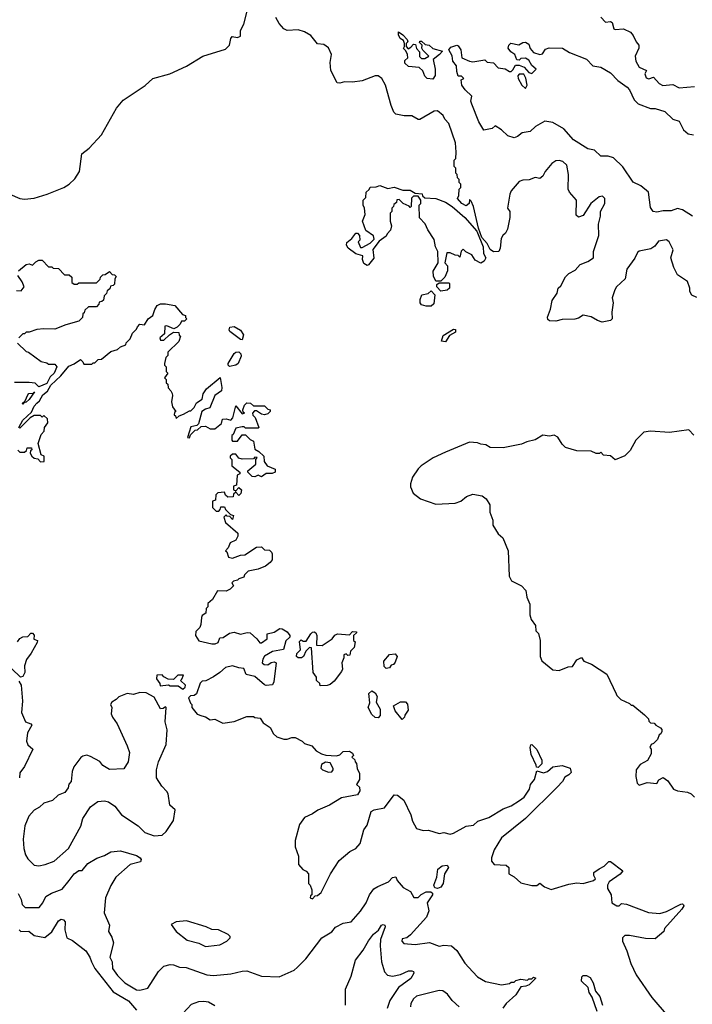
# Model space of a CAD drawing. Extents: x 2210602 to 2357277, y 510288 to 673808.
# Tile 350 of 464: x 2278515 to 2282717, y 623421 to 629573. Entities that reach past the tile are written whole.
import ezdxf

# ---------------------------------------------------------------- set-up
doc = ezdxf.new("R2010")
doc.units = 0

msp = doc.modelspace()

# ---------------------------------------------------------------- linework, layer by layer
at = {"layer": '0CON05XD'}
for points in [[(2278453.6, 628483.6), (2278515, 628456.2), (2278545, 628452), (2278605, 628458.8), (2278687.1, 628482.9), (2278790, 628525), (2278825, 628546), (2278860.3, 628579.7), (2278888, 628625), (2278903.3, 628735), (2278949.5, 628770.5), (2279025.8, 628854.2), (2279119.5, 629020.5), (2279160.5, 629069.5), (2279298.8, 629161.2), (2279347.5, 629205), (2279452.5, 629235), (2279556.1, 629283.9), (2279660, 629345), (2279800.7, 629389.3), (2279826.7, 629415), (2279833.6, 629456.4), (2279842.5, 629467.5), (2279875, 629461.2), (2279895, 629470), (2279894, 629505), (2279916.2, 629545), (2279938, 629635)], [(2282745, 627837.5), (2282715, 627852.5), (2282702.5, 627875), (2282702.5, 627895), (2282687, 627937), (2282625, 627980), (2282602.5, 628025), (2282583.3, 628085), (2282596.7, 628135), (2282572.5, 628185), (2282555, 628196.7), (2282505, 628190), (2282482, 628158), (2282458.3, 628141.7), (2282385, 628126), (2282375, 628118.8), (2282357.3, 628082.7), (2282308.8, 628015), (2282296.7, 627955), (2282243.8, 627905), (2282232, 627885), (2282216.7, 627835), (2282222.5, 627805), (2282214, 627745), (2282216.2, 627705), (2282205.9, 627694.1), (2282153.9, 627683.9), (2282125, 627693.3), (2282085, 627717.5), (2282035, 627726.7), (2282005, 627707.5), (2281983, 627703), (2281905, 627700), (2281865, 627690), (2281825, 627692.5), (2281815, 627700), (2281813.3, 627715), (2281831.2, 627765), (2281840.5, 627819.5), (2281872.5, 627865), (2281880, 627895), (2281895, 627910), (2281923.9, 627966.1), (2281945, 627987.5), (2281985, 628007.5), (2282017, 628043), (2282065, 628062.5), (2282100, 628085), (2282098.8, 628125), (2282133.8, 628225), (2282130, 628295), (2282142.5, 628345), (2282142.5, 628375), (2282170, 628425), (2282170, 628455), (2282155, 628470), (2282135, 628466.7), (2282083.8, 628425), (2282035, 628350), (2282005, 628340), (2281991.7, 628351.7), (2281992.5, 628445), (2281950, 628495), (2281941.2, 628515), (2281943.3, 628605), (2281933.8, 628663.8), (2281907.7, 628687.7), (2281885, 628694), (2281865, 628690.8), (2281840, 628675), (2281797.5, 628625), (2281783.3, 628595), (2281765, 628580), (2281735, 628587.5), (2281698.3, 628571.7), (2281659.3, 628570.7), (2281635, 628562.5), (2281586.4, 628503.6), (2281577, 628483), (2281562.5, 628395), (2281577.5, 628375), (2281577, 628337), (2281562.5, 628265), (2281550.7, 628239.3), (2281532.5, 628225), (2281523, 628207), (2281517.5, 628145), (2281507.5, 628125), (2281475, 628122.5), (2281455, 628137.5), (2281435.8, 628175.8), (2281403, 628213), (2281380.5, 628270.5), (2281350, 628405), (2281335, 628440), (2281325, 628450), (2281322.5, 628425), (2281305, 628411.2), (2281277.5, 628425), (2281250, 628455), (2281257.5, 628475), (2281260, 628515), (2281270, 628525), (2281270, 628545), (2281260, 628555), (2281260, 628575), (2281250, 628585), (2281247, 628607), (2281240, 628615), (2281240, 628645), (2281230, 628655), (2281230, 628695), (2281240, 628705), (2281242.5, 628745), (2281237, 628803), (2281196.2, 628925), (2281171.7, 628951.7), (2281161.2, 628975), (2281125, 629003.3), (2281105, 629002.5), (2281015, 628950), (2281005, 628950), (2280965, 628972.5), (2280917, 628973), (2280865, 628982.5), (2280852.5, 628995), (2280836.2, 629036.2), (2280800, 629165), (2280777.5, 629205), (2280755, 629222.5), (2280735, 629222.5), (2280655, 629191.2), (2280595, 629183.8), (2280545, 629185.8), (2280515, 629175.7), (2280498.8, 629178.8), (2280458.8, 629255), (2280454, 629305), (2280462.2, 629355), (2280445, 629397.5), (2280415, 629418.6), (2280375, 629422), (2280334.3, 629475), (2280295, 629498.1), (2280255, 629510.8), (2280186.4, 629506.4), (2280165, 629516.7), (2280135, 629550), (2280115, 629587.5)], [(2282145, 629590), (2282175, 629557.5), (2282205, 629562.5), (2282216.2, 629556.2), (2282227, 629517), (2282235, 629512.5), (2282287, 629517), (2282330, 629495), (2282347.5, 629475), (2282366.2, 629435), (2282383.6, 629413.6), (2282383.3, 629395), (2282360, 629345), (2282364.3, 629315), (2282385, 629277.5), (2282430, 629255), (2282420, 629235), (2282429.3, 629209.3), (2282445, 629203.3), (2282475, 629213.3), (2282510, 629175), (2282532.7, 629162.7), (2282595, 629168.8), (2282635, 629146.7), (2282730, 629155)], [(2281095, 629202.5), (2281060, 629205), (2281045, 629220), (2281033, 629253), (2281010, 629275), (2280945, 629280), (2280921.7, 629301.7), (2280921.7, 629318.3), (2280940, 629335), (2280937.5, 629355), (2280928.3, 629378.3), (2280913, 629393), (2280920, 629405), (2280920, 629425), (2280912.5, 629442.5), (2280892.5, 629455), (2280881.7, 629478.3), (2280881.7, 629498.3), (2280909.3, 629479.3), (2280935, 629450), (2280940, 629435), (2280930, 629425), (2280930, 629405), (2280941.7, 629391.7), (2280959.3, 629400.7), (2280975, 629420), (2280988.3, 629418.3), (2280993, 629393), (2281011.7, 629371.7), (2281013, 629343), (2281025, 629330), (2281045, 629330), (2281070, 629345), (2281033.3, 629383.3), (2281027.5, 629395), (2281030, 629415), (2281011.7, 629431.7), (2281015, 629440), (2281025, 629440), (2281048.3, 629418.3), (2281073.6, 629413.6), (2281095, 629393.8), (2281156.1, 629376.1), (2281138, 629355), (2281097.5, 629325), (2281111.2, 629265), (2281110, 629225), (2281095, 629202.5)], [(2282718.8, 628345), (2282655, 628385.7), (2282625, 628394.2), (2282585, 628379.2), (2282535, 628378.8), (2282495, 628370), (2282472.5, 628375), (2282455, 628400), (2282444, 628495), (2282395.5, 628535.5), (2282347.9, 628557.9), (2282283.1, 628653.1), (2282225, 628709.2), (2282190.7, 628720.7), (2282145, 628721.1), (2282105, 628758), (2282065, 628766), (2281975, 628822.5), (2281915, 628891.2), (2281845, 628930.6), (2281795, 628938.8), (2281736.7, 628905), (2281705, 628874), (2281655, 628866.7), (2281625, 628842.5), (2281605, 628836), (2281565, 628847.5), (2281525.7, 628885.7), (2281485, 628910), (2281467, 628893), (2281413.6, 628883.6), (2281383.8, 628935), (2281340, 629045), (2281334, 629065), (2281340, 629095), (2281297.5, 629135), (2281277.5, 629165), (2281272.5, 629197.5), (2281290, 629205), (2281275, 629220), (2281255, 629220), (2281245, 629250), (2281243.1, 629285), (2281220, 629315), (2281216.9, 629346.9), (2281196.7, 629385), (2281207.7, 629402.3), (2281245, 629413.8), (2281255, 629410), (2281270, 629385), (2281277.5, 629335), (2281325, 629313.3), (2281345, 629310), (2281421.7, 629321.7), (2281435, 629307.5), (2281475, 629303.8), (2281505, 629273.3), (2281547, 629267), (2281575, 629250), (2281585, 629250), (2281595, 629260), (2281611.7, 629288.3), (2281635, 629290), (2281666.4, 629276.4), (2281695, 629242.5), (2281715, 629237.5), (2281742.5, 629265), (2281715, 629287.5), (2281695, 629320), (2281675, 629332.5), (2281645, 629330), (2281635, 629320), (2281621.7, 629321.7), (2281607.5, 629355), (2281583, 629373), (2281566.2, 629395), (2281570, 629415), (2281583.8, 629426.2), (2281633, 629417), (2281658.3, 629431.7), (2281675, 629432.5), (2281695, 629420), (2281703.6, 629393.6), (2281725, 629367.5), (2281765, 629356.2), (2281780.7, 629359.3), (2281800.8, 629389.2), (2281822.1, 629397.9), (2281906.4, 629396.4), (2281949.3, 629369.3), (2282055, 629327.1), (2282095.6, 629285.6), (2282145, 629277.5), (2282205, 629240.8), (2282252.6, 629192.6), (2282311.1, 629151.1), (2282325.4, 629135.4), (2282353.4, 629073.4), (2282377.8, 629047.8), (2282455, 629018.6), (2282485, 629017.8), (2282545, 629000.6), (2282595, 628951.4), (2282635, 628940), (2282661.2, 628885), (2282690.3, 628860.3), (2282725, 628854)], [(2281675, 629143.8), (2281686.2, 629165), (2281678, 629208), (2281665, 629232.5), (2281635, 629232.5), (2281627, 629223), (2281628.8, 629205), (2281652.5, 629165), (2281675, 629143.8)], [(2281145, 627940), (2281115, 627940), (2281100.7, 627970.7), (2281098.3, 628001.7), (2281130, 628055), (2281127.5, 628125), (2281113, 628153), (2281105, 628200), (2281065, 628260), (2281048.3, 628298.3), (2281012.5, 628335), (2281010, 628415), (2281020, 628425), (2281020, 628445), (2281005, 628470), (2280975, 628470), (2280961.7, 628458.3), (2280960, 628405), (2280955, 628400), (2280948.3, 628408.3), (2280910, 628425), (2280885, 628450), (2280871.7, 628448.3), (2280868.3, 628431.7), (2280851.7, 628418.3), (2280850, 628405), (2280840, 628395), (2280840, 628375), (2280830, 628365), (2280830, 628315), (2280837.5, 628285), (2280831.7, 628258.3), (2280810, 628235), (2280805, 628220), (2280760.7, 628189.3), (2280721.7, 628138.3), (2280727, 628083), (2280695, 628042.5), (2280685, 628037.5), (2280665, 628050), (2280657.5, 628075), (2280658.3, 628098.3), (2280615, 628110), (2280567.5, 628145), (2280557.5, 628165), (2280558.3, 628181.7), (2280590, 628205), (2280615, 628240), (2280625, 628240), (2280637.5, 628225), (2280640, 628195), (2280630, 628185), (2280645, 628150), (2280655, 628150), (2280705, 628177.5), (2280728.8, 628201.2), (2280725, 628222.5), (2280676.4, 628256.4), (2280657.5, 628315), (2280672.5, 628355), (2280670, 628395), (2280660, 628415), (2280660, 628445), (2280678.3, 628461.7), (2280680, 628495), (2280698.3, 628511.7), (2280705, 628527.5), (2280741.7, 628528.3), (2280765, 628536.7), (2280815, 628517.5), (2280855, 628527.5), (2280908.3, 628508.3), (2280955, 628507.5), (2280985, 628490), (2281030, 628485), (2281031.7, 628471.7), (2281045, 628460), (2281115, 628456.7), (2281175, 628433.3), (2281215.8, 628405.8), (2281296.9, 628336.9), (2281371.2, 628251.2), (2281411.2, 628155), (2281413.3, 628113.3), (2281427.5, 628085), (2281416.4, 628063.6), (2281395, 628052.5), (2281360.7, 628070.7), (2281340, 628105), (2281303, 628123), (2281285, 628140), (2281273, 628127), (2281265, 628090), (2281255, 628100), (2281235, 628102.5), (2281205, 628117.5), (2281183.3, 628116.7), (2281170, 628055), (2281187.5, 628035), (2281187.5, 628005), (2281170, 627965), (2281145, 627940)], [(2278507.5, 628005), (2278555, 628043.3), (2278575, 628047.5), (2278595, 628040), (2278615, 628060), (2278635, 628070), (2278655, 628070), (2278695, 628030), (2278715, 628030), (2278725, 628020), (2278758.3, 628018.3), (2278795, 627980), (2278825, 627980), (2278840, 627965), (2278841.7, 627931.7), (2278855, 627920), (2278875, 627920), (2278885, 627930), (2278995, 627930), (2279018.3, 627951.7), (2279020, 627965), (2279035, 627980), (2279048.3, 627981.7), (2279075, 628000), (2279091.7, 627981.7), (2279108.3, 627978.3), (2279118.3, 627968.3), (2279110, 627955), (2279108.3, 627921.7), (2279098.3, 627911.7), (2279081.7, 627908.3), (2279078.3, 627891.7), (2279061.7, 627878.3), (2279058.3, 627861.7), (2279041.7, 627848.3), (2279038.3, 627821.7), (2279028.3, 627811.7), (2279011.7, 627808.3), (2279010, 627795), (2278995, 627780), (2278945, 627780), (2278921.7, 627758.3), (2278918.3, 627741.7), (2278910, 627735), (2278908.3, 627711.7), (2278885, 627690), (2278803, 627667), (2278735, 627640), (2278665, 627642.5), (2278623, 627637), (2278575, 627620), (2278555, 627620), (2278545, 627610), (2278535, 627610), (2278510, 627585)], [(2278495, 627882), (2278525, 627880), (2278542.5, 627905), (2278531.2, 627935), (2278503.3, 627975)], [(2281145, 627877.5), (2281120, 627905), (2281121.7, 627918.3), (2281135, 627930), (2281195, 627930), (2281200, 627925), (2281200, 627895), (2281185, 627882.5), (2281145, 627877.5)], [(2281085, 627782.5), (2281053.6, 627783.6), (2281025, 627792.5), (2281017.5, 627805), (2281016.7, 627825), (2281027.5, 627855), (2281067, 627863), (2281085, 627880), (2281107.5, 627855), (2281101.7, 627798.3), (2281085, 627782.5)], [(2278503, 626883), (2278515, 626870), (2278545, 626870), (2278558.3, 626881.7), (2278561.7, 626898.3), (2278588.3, 626898.3), (2278590, 626885), (2278581.7, 626878.3), (2278580, 626865), (2278590, 626845), (2278605, 626832.5), (2278628.3, 626828.3), (2278645, 626810), (2278668.3, 626811.7), (2278667.5, 626845), (2278650, 626855), (2278630, 626925), (2278648.3, 626981.7), (2278667, 627003), (2278670, 627025), (2278690, 627055), (2278688.3, 627078.3), (2278665, 627100), (2278655, 627090), (2278645, 627100), (2278605, 627100), (2278580, 627085), (2278515, 627020), (2278510, 627025), (2278535, 627070), (2278588.8, 627121.2), (2278605, 627157.5), (2278622.7, 627177.3), (2278639.2, 627190.8), (2278660.5, 627229.5), (2278688.6, 627251.4), (2278710.5, 627289.5), (2278771.2, 627348.8), (2278821.2, 627408.8), (2278856.2, 627423.8), (2278895, 627450), (2278910, 627435), (2278915, 627420), (2278965, 627420), (2278975, 627430), (2278985, 627430), (2279005, 627450), (2279027, 627453), (2279085, 627500), (2279127, 627513), (2279145, 627530), (2279178.3, 627541.7), (2279180, 627555), (2279205, 627580), (2279220, 627615), (2279245, 627640), (2279250, 627655), (2279265, 627670), (2279295, 627667.5), (2279316.7, 627705), (2279347.5, 627725), (2279358.3, 627761.7), (2279373.3, 627786.7), (2279395, 627797.5), (2279425, 627797.5), (2279485, 627787.5), (2279531.7, 627731.7), (2279550, 627725), (2279551.7, 627711.7), (2279560, 627705), (2279545, 627690), (2279525, 627690), (2279518.3, 627671.7), (2279498.3, 627651.7), (2279477.5, 627642.5), (2279435, 627660), (2279421.2, 627658.8), (2279418.8, 627611.2), (2279390, 627585), (2279395, 627570), (2279415, 627570), (2279450, 627605), (2279475, 627620), (2279508.3, 627618.3), (2279511.7, 627601.7), (2279520, 627595), (2279508.3, 627561.7), (2279440, 627495), (2279440, 627475), (2279428.3, 627461.7), (2279420, 627425), (2279420, 627415), (2279430, 627405), (2279430, 627375), (2279440, 627365), (2279420, 627335), (2279430, 627325), (2279430, 627305), (2279440, 627295), (2279443, 627273), (2279460, 627255), (2279467, 627237), (2279470, 627225), (2279462.5, 627185), (2279470, 627155), (2279490, 627125), (2279481.7, 627118.3), (2279480, 627105), (2279488.3, 627098.3), (2279491.7, 627081.7), (2279511.7, 627098.3), (2279538.3, 627108.3), (2279575, 627130), (2279585, 627130), (2279605, 627150), (2279620, 627180), (2279655, 627202.5), (2279661.2, 627235), (2279683, 627267), (2279767.5, 627337.5), (2279778.8, 627275), (2279776.1, 627253.9), (2279733.3, 627225), (2279703, 627147), (2279675, 627140), (2279653.8, 627125), (2279632.5, 627047.5), (2279621.7, 627038.3), (2279585, 627030), (2279563, 626963), (2279575, 626960), (2279581.7, 626978.3), (2279611.7, 627008.3), (2279625, 627010), (2279648.3, 627031.7), (2279675, 627032.5), (2279705, 627017.5), (2279735, 627017.5), (2279775, 627050), (2279783, 627077), (2279805, 627080), (2279835, 627070), (2279847.5, 627085), (2279865, 627160), (2279905, 627110), (2279920, 627115), (2279911.7, 627121.7), (2279910, 627135), (2279920, 627165), (2279935, 627180), (2279957, 627177), (2279975, 627160), (2280045, 627160), (2280065, 627140), (2280080, 627135), (2280080, 627125), (2280065, 627110), (2280045, 627103.3), (2280025, 627107.5), (2279995, 627130), (2279981.7, 627128.3), (2279970, 627115), (2279971.7, 627101.7), (2279987, 627087), (2280010, 627025), (2280005, 627020), (2279925, 627020), (2279918.3, 627028.3), (2279905, 627030), (2279865, 627020), (2279848.3, 626981.7), (2279840, 626975), (2279840, 626945), (2279845, 626940), (2279875, 626940), (2279905, 626980), (2279925, 626980), (2279955, 626950), (2279975, 626940), (2279985, 626890), (2280010, 626875), (2280040, 626845), (2280043, 626813), (2280060, 626785), (2280110, 626765), (2280110, 626745)], [(2279905, 627573.3), (2279894.2, 627574.2), (2279828.8, 627625), (2279823.8, 627635), (2279828.3, 627651.7), (2279855, 627656), (2279895, 627634), (2279912.5, 627605), (2279905, 627573.3)], [(2281175, 627560), (2281150, 627565), (2281160.7, 627599.3), (2281225, 627640), (2281238.3, 627638.3), (2281238.3, 627621.7), (2281200, 627600), (2281175, 627560)], [(2278501.7, 627551.7), (2278555, 627500), (2278570, 627495), (2278648.3, 627438.3), (2278685, 627430), (2278695, 627420), (2278735, 627420), (2278747.5, 627405), (2278730, 627365), (2278705, 627342.5), (2278685, 627300), (2278635, 627280), (2278611.7, 627301.7), (2278575, 627306.7), (2278483, 627307)], [(2279825, 627406.7), (2279816.7, 627415), (2279816.7, 627425), (2279855, 627486.7), (2279865, 627496.7), (2279885, 627498.8), (2279896.7, 627485), (2279898.3, 627471.7), (2279880, 627425), (2279865, 627413.8), (2279825, 627406.7)], [(2278535, 627170), (2278530, 627175), (2278548.3, 627191.7), (2278565, 627230), (2278573, 627237), (2278600, 627240), (2278608.3, 627248.3), (2278575, 627200), (2278555, 627182.5), (2278540, 627180), (2278535, 627170)], [(2282726.4, 626976.4), (2282695, 627010), (2282575, 626993.3), (2282455, 627002.5), (2282415, 626996.7), (2282363.6, 626946.4), (2282328.3, 626881.7), (2282295, 626847.5), (2282235, 626822.5), (2282205, 626847.5), (2282163, 626853), (2282145, 626870), (2282137.5, 626862.5), (2282117, 626863), (2282085, 626877.5), (2281995, 626880), (2281925, 626900), (2281905, 626920), (2281877.5, 626965), (2281855, 626976.7), (2281825, 626970), (2281783.6, 626976.4), (2281735, 626947.5), (2281683.6, 626936.4), (2281649.3, 626920.7), (2281535, 626897.5), (2281455, 626900), (2281427, 626917), (2281395, 626920), (2281375, 626930), (2281325, 626932.5), (2281175, 626870), (2281097.5, 626835), (2281022.5, 626785), (2281004.2, 626765.8), (2280970, 626715), (2280957, 626673), (2280956.7, 626655), (2280972.5, 626615), (2281019.3, 626579.3), (2281115, 626546.7), (2281235, 626552.5), (2281270, 626565), (2281306.7, 626593.3), (2281345, 626607.5), (2281405, 626597.5), (2281429.3, 626579.3), (2281451.7, 626541.7), (2281452.5, 626495), (2281470, 626445), (2281470, 626415), (2281505, 626360), (2281532.5, 626335), (2281567.5, 626255), (2281572.5, 626095), (2281587, 626067), (2281650, 626035), (2281677, 626007), (2281682.5, 625965), (2281701.7, 625921.7), (2281702.5, 625855), (2281710, 625825), (2281737, 625787), (2281740, 625755), (2281757, 625737), (2281767.5, 625695), (2281766.7, 625595), (2281777.7, 625567.7), (2281845, 625510), (2281885, 625507.5), (2281940.7, 625529.3), (2281968.3, 625531.7), (2281995, 625573.3), (2282025, 625587.5), (2282040, 625565), (2282087, 625547), (2282183, 625483), (2282241.7, 625361.7), (2282245, 625350), (2282270, 625325), (2282325, 625300), (2282335, 625290), (2282345, 625290), (2282419.3, 625229.3), (2282442.5, 625205), (2282445, 625190), (2282455, 625180), (2282478.3, 625178.3), (2282490, 625165), (2282519.3, 625149.3), (2282527, 625137), (2282527.5, 625125), (2282520, 625110), (2282510, 625105), (2282500, 625075), (2282475, 625050), (2282460, 625045), (2282452.5, 625025), (2282460, 625015), (2282460, 624985), (2282437.5, 624945), (2282390.5, 624919.5), (2282366.7, 624885), (2282363.6, 624843.6), (2282373, 624803), (2282385, 624790), (2282435, 624807.5), (2282495, 624800), (2282507, 624823), (2282535, 624837.5), (2282565, 624817.5), (2282600, 624765), (2282625, 624753.8), (2282686.1, 624746.1), (2282710, 624735), (2282730, 624715)], [(2280110, 626745), (2280091.7, 626738.3), (2280055, 626737.5), (2280025, 626717.5), (2280005, 626727.5), (2279985, 626717.5), (2279968.3, 626718.3), (2279940, 626745), (2279940, 626755), (2279990, 626795), (2279990, 626825), (2279998.3, 626838.3), (2279985, 626840), (2279975, 626830), (2279905, 626826.7), (2279883.3, 626833.3), (2279865, 626857.5), (2279845, 626857.5), (2279830, 626845), (2279830, 626835), (2279840, 626825), (2279840, 626785), (2279890, 626745), (2279890, 626735), (2279873, 626727), (2279870, 626665), (2279851.7, 626658.3), (2279850, 626635), (2279865, 626630), (2279885, 626650), (2279900, 626635), (2279897, 626613), (2279885, 626600), (2279865, 626620), (2279851.7, 626608.3), (2279848.3, 626591.7), (2279815, 626590), (2279801.7, 626601.7), (2279795, 626620), (2279753, 626617), (2279740, 626605), (2279738.3, 626571.7), (2279720, 626565), (2279720, 626525), (2279741.7, 626501.7), (2279758.3, 626501.7), (2279768.3, 626511.7), (2279771.7, 626528.3), (2279795, 626530), (2279801.7, 626511.7), (2279831.7, 626481.7), (2279850, 626475), (2279845, 626450), (2279828.3, 626468.3), (2279811.7, 626471.7), (2279805, 626480), (2279790, 626465), (2279801.7, 626431.7), (2279877.5, 626365), (2279877.5, 626345), (2279865, 626320), (2279830, 626305), (2279817, 626273), (2279800, 626255), (2279808.3, 626248.3), (2279820, 626215), (2279845, 626207.5), (2279895, 626227.5), (2279921.7, 626228.3), (2279995, 626277.5), (2280025, 626280), (2280045, 626260), (2280075, 626257.5), (2280087.5, 626245), (2280092.5, 626235), (2280091.7, 626198.3), (2280079.3, 626180.7), (2280050.7, 626159.3), (2280005, 626140), (2279943, 626127), (2279920, 626105), (2279915, 626090), (2279885, 626080), (2279875, 626070), (2279850, 626065), (2279840, 626055), (2279850, 626035), (2279830, 626015), (2279805, 626002.5), (2279750, 626005), (2279719.3, 625950.7), (2279690, 625925), (2279690, 625905), (2279680, 625895), (2279677.5, 625865), (2279655, 625850), (2279651.7, 625838.3), (2279647, 625793), (2279640, 625775), (2279615, 625750), (2279612.5, 625725), (2279635, 625692.5), (2279715, 625672.5), (2279737, 625673), (2279755, 625682.5), (2279765, 625710), (2279787, 625713), (2279825, 625740), (2279855, 625746.7), (2279895, 625733.3), (2279936.4, 625743.6), (2279955, 625741.2), (2279996.2, 625705), (2280015, 625680), (2280025, 625680), (2280060, 625705), (2280060, 625735), (2280105, 625746.7), (2280140.7, 625769.3), (2280155, 625767.5), (2280185, 625747.5), (2280202.5, 625725), (2280202.5, 625715), (2280178.3, 625691.7), (2280163, 625637), (2280094.1, 625625.9), (2280043.6, 625596.4), (2280033, 625577), (2280030, 625555), (2280043, 625543), (2280065, 625542.5), (2280085, 625557.5), (2280105, 625560), (2280117.5, 625555), (2280103.6, 625436.4), (2280095, 625417.5), (2280055, 625412.5), (2280045, 625416.7), (2279985, 625468.8), (2279930.7, 625480.7), (2279915, 625520), (2279885, 625522.5), (2279845, 625536.7), (2279800, 625525), (2279766.1, 625493.9), (2279725, 625467.5), (2279677, 625443), (2279655, 625440), (2279643, 625427), (2279619.3, 625360.7), (2279605, 625350), (2279581.7, 625348.3), (2279570, 625335), (2279581.7, 625301.7), (2279590, 625295), (2279590, 625275), (2279623.3, 625233.3), (2279653, 625223), (2279675, 625217.5), (2279705, 625197.5), (2279735, 625202.5), (2279785, 625177.5), (2279855, 625187.5), (2279935, 625220), (2279975, 625220), (2279985, 625212.5), (2280018.3, 625208.3), (2280035, 625180), (2280079.5, 625149.5), (2280101.2, 625111.2), (2280122.3, 625092.3), (2280165, 625076.7), (2280185, 625076.7), (2280215, 625088.8), (2280235, 625087.5), (2280280, 625065), (2280295, 625050), (2280340, 625035), (2280367.5, 625005), (2280400, 624985), (2280427, 624977), (2280495, 624972.5), (2280515, 624980), (2280535, 625000), (2280575, 625002.5), (2280595, 624990), (2280600, 624975), (2280590, 624965), (2280608.3, 624948.3), (2280610, 624935), (2280620, 624925), (2280622.5, 624895), (2280637, 624863), (2280637.5, 624825), (2280620, 624795), (2280638.3, 624778.3), (2280640, 624755), (2280625, 624730), (2280525, 624710), (2280450, 624665), (2280376.7, 624633.3), (2280345, 624610), (2280295, 624587.5), (2280262.5, 624545), (2280236.7, 624445), (2280236.7, 624405), (2280256.1, 624346.1), (2280257.5, 624295), (2280283.6, 624263.6), (2280305, 624252.5), (2280320, 624235), (2280320, 624175), (2280330, 624165), (2280340, 624135), (2280340, 624105), (2280331.7, 624098.3), (2280330, 624085), (2280345, 624080), (2280361.7, 624098.3), (2280375, 624100), (2280398.3, 624118.3), (2280456.7, 624235), (2280511.2, 624318.8), (2280577.5, 624375), (2280615, 624393.3), (2280641.2, 624425), (2280665, 624510), (2280685, 624540), (2280710, 624625), (2280730, 624635), (2280795, 624647.5), (2280855, 624730), (2280875, 624727.5), (2280915.6, 624695.6), (2280958.8, 624605), (2280968.8, 624565), (2280995, 624520), (2281035, 624506.2), (2281068.3, 624508.3), (2281135, 624487.5), (2281165, 624493.3), (2281205, 624484.2), (2281225, 624489.2), (2281305, 624534), (2281349.1, 624540.9), (2281376.7, 624565), (2281445, 624588.6), (2281535, 624643.1), (2281585, 624661.4), (2281636.7, 624695), (2281666.2, 624715), (2281700, 624765), (2281706.4, 624793.6), (2281730.8, 624825), (2281745, 624880), (2281787, 624867), (2281812.5, 624875), (2281845, 624903.8), (2281905, 624912.5), (2281955, 624896.7), (2281960, 624870), (2281946.4, 624853.6), (2281920.7, 624839.3), (2281906.4, 624813.6), (2281873, 624777), (2281675, 624582), (2281525, 624461.2), (2281478.8, 624385), (2281462.5, 624335), (2281462.5, 624315), (2281480, 624295), (2281555, 624290), (2281570, 624275), (2281570, 624235), (2281605, 624217.5), (2281645, 624180), (2281715, 624163.3), (2281746.4, 624163.6), (2281765, 624177.5), (2281793.9, 624153.9), (2281835, 624138.8), (2281945, 624171.2), (2281995, 624179.2), (2282035, 624176.2), (2282100, 624195), (2282112.5, 624205), (2282102.5, 624225), (2282102.5, 624245), (2282135, 624266.7), (2282165.8, 624284.2), (2282195, 624312.5), (2282205, 624313.3), (2282282.5, 624255), (2282265.8, 624234.2), (2282196.7, 624185), (2282186.7, 624165), (2282187.5, 624145), (2282210, 624105), (2282213.3, 624055), (2282245, 624036.7), (2282260, 624035), (2282275, 624050), (2282306.4, 624046.4), (2282443.6, 623993.6), (2282515, 623987.5), (2282555, 624000), (2282645, 624046), (2282655, 624048), (2282661.2, 624041.2), (2282664, 624035), (2282652, 624015), (2282542.5, 623895), (2282540, 623875), (2282485, 623830), (2282425, 623832.5), (2282325, 623850), (2282295, 623850), (2282280, 623835), (2282280, 623815), (2282307.5, 623755), (2282333.3, 623675), (2282366.7, 623605), (2282465, 623463.3), (2282566.7, 623345)], [(2278501.2, 625685), (2278515, 625706.7), (2278535, 625717.5), (2278565, 625720), (2278585, 625740), (2278595, 625740), (2278606.4, 625726.4), (2278602.5, 625702.5), (2278626.7, 625695), (2278625, 625682.5), (2278587.5, 625615), (2278556.7, 625575), (2278546, 625535), (2278546.2, 625495), (2278535, 625470), (2278520, 625465), (2278465, 625517.5)], [(2280391.7, 625411.7), (2280390, 625425), (2280370, 625445), (2280370, 625465), (2280347.5, 625495), (2280338.3, 625648.3), (2280325, 625650), (2280301.7, 625628.3), (2280287.5, 625595), (2280275, 625586.7), (2280255, 625586.7), (2280243.9, 625593.9), (2280246.4, 625613.6), (2280270, 625635), (2280263, 625687), (2280272.5, 625697.5), (2280285, 625690), (2280305, 625690), (2280333.3, 625735), (2280345, 625746.7), (2280355, 625747.5), (2280365, 625742.5), (2280371.2, 625725), (2280370, 625665), (2280405, 625662.5), (2280466.4, 625703.6), (2280483.6, 625726.4), (2280500, 625735), (2280575, 625730), (2280595, 625750), (2280618.3, 625748.3), (2280618.3, 625741.7), (2280600, 625725), (2280600, 625695), (2280610, 625685), (2280605, 625650), (2280581.7, 625628.3), (2280578.3, 625601.7), (2280565, 625600), (2280555, 625610), (2280540, 625605), (2280540, 625585), (2280527.5, 625555), (2280532.5, 625515), (2280525, 625500), (2280479.3, 625440.7), (2280455, 625420), (2280435, 625412.5), (2280391.7, 625411.7)], [(2280805, 625520), (2280791.7, 625531.7), (2280790, 625565), (2280825, 625607.5), (2280861.7, 625611.7), (2280872.5, 625595), (2280861.7, 625558.3), (2280850, 625545), (2280835, 625540), (2280825, 625522.5), (2280805, 625520)], [(2278510, 625440), (2278523.3, 625415), (2278532.5, 625315), (2278527.1, 625245), (2278552, 625185), (2278583.6, 625173.6), (2278590, 625165), (2278563, 625117), (2278557.5, 625065), (2278565, 625042.5), (2278597.5, 625015), (2278544.2, 624905.8), (2278515, 624867.5), (2278514, 624835)], [(2279535, 625390), (2279548.3, 625401.7), (2279550, 625415), (2279520, 625445), (2279528.3, 625451.7), (2279538.3, 625478.3), (2279503, 625477), (2279475, 625450), (2279443, 625453), (2279415, 625467.5), (2279405, 625480), (2279371.7, 625478.3), (2279370, 625455), (2279390, 625425), (2279391.7, 625411.7), (2279445, 625417.5), (2279455, 625410), (2279505, 625410), (2279535, 625390)], [(2278635, 624286.2), (2278675, 624293.8), (2278730, 624315), (2278820, 624395), (2278895.9, 624534.1), (2278909.3, 624580.7), (2278957.5, 624655), (2279003, 624687), (2279045, 624692.5), (2279070, 624685), (2279109.3, 624659.3), (2279150, 624605), (2279255, 624536.7), (2279297.5, 624495), (2279355, 624473.3), (2279405, 624477.5), (2279429.3, 624500.7), (2279475, 624570), (2279486.7, 624635), (2279453.8, 624665), (2279442.5, 624735), (2279435, 624750), (2279403.6, 624783.6), (2279370, 624835), (2279370, 624885), (2279382.5, 624935), (2279430, 625045), (2279436.7, 625135), (2279423.3, 625185), (2279430, 625275), (2279425, 625280), (2279411.7, 625268.3), (2279395, 625267.5), (2279355, 625340), (2279305, 625367.5), (2279265, 625368.8), (2279225, 625357.5), (2279187, 625363), (2279135, 625342.5), (2279117.5, 625325), (2279090.7, 625309.3), (2279082.5, 625295), (2279090, 625275), (2279086.7, 625235), (2279093.9, 625213.9), (2279123.3, 625173.3), (2279186.7, 625035), (2279200, 624995), (2279192.5, 624935), (2279165, 624892.5), (2279075, 624887.5), (2279033.6, 624913.6), (2279015, 624937.5), (2278958.3, 624968.3), (2278935, 624976.7), (2278909.3, 624970.7), (2278897, 624963), (2278852.5, 624905), (2278842.5, 624875), (2278837, 624813), (2278823, 624797), (2278817, 624773), (2278796.4, 624743.6), (2278755, 624727.5), (2278720, 624695), (2278665, 624676.7), (2278638.3, 624651.7), (2278606.1, 624633.9), (2278572.7, 624597.3), (2278546.7, 624535), (2278537.7, 624452.3), (2278540.8, 624395), (2278552, 624355), (2278565, 624330), (2278605, 624290), (2278635, 624286.2)], [(2280755, 625210), (2280735, 625212.5), (2280715, 625232.5), (2280692.5, 625275), (2280702.5, 625305), (2280697, 625363), (2280715, 625380), (2280736.4, 625366.4), (2280747.5, 625345), (2280741.7, 625308.3), (2280767.5, 625265), (2280767.5, 625225), (2280755, 625210)], [(2280905, 625200), (2280860, 625255), (2280850, 625285), (2280895, 625310), (2280925, 625310), (2280937, 625297), (2280941.7, 625258.3), (2280921.7, 625228.3), (2280920, 625215), (2280905, 625200)], [(2281755, 624900), (2281743, 624903), (2281742.5, 624915), (2281710.7, 624980.7), (2281703.8, 625025), (2281707.5, 625042.5), (2281715, 625043.3), (2281745, 625013.3), (2281776.4, 624946.4), (2281777, 624923), (2281755, 624900)], [(2280445, 624872), (2280465, 624873.8), (2280473.8, 624885), (2280472.5, 624895), (2280455, 624928.8), (2280425, 624933.8), (2280401.2, 624918.8), (2280396.4, 624896.4), (2280406.7, 624885), (2280445, 624872)], [(2278505, 624113.8), (2278523.8, 624075), (2278530, 624045), (2278550, 624025), (2278637.5, 624025), (2278660, 624055), (2278678.8, 624095), (2278713.3, 624115), (2278779.7, 624140.3), (2278825, 624193.3), (2278855, 624236), (2278885, 624256.7), (2278905, 624257.5), (2278940, 624300), (2278996.6, 624333.4), (2279045, 624350), (2279085, 624373.8), (2279145, 624380), (2279245, 624350), (2279267.5, 624335), (2279274, 624325), (2279269.2, 624310.8), (2279205.9, 624294.1), (2279116.2, 624215), (2279085, 624163.3), (2279050.8, 624085), (2279041.7, 623991.7), (2279075.6, 623915), (2279070.8, 623875), (2279090.7, 623840.7), (2279100.6, 623805), (2279078.6, 623715), (2279093.1, 623685), (2279095, 623643.8), (2279125, 623601.4), (2279170.8, 623555), (2279245, 623510.8), (2279265, 623508.8), (2279315, 623522.5), (2279382, 623625), (2279415, 623658.8), (2279455, 623668.8), (2279475, 623667.5), (2279512.6, 623652.6), (2279555, 623650), (2279685, 623605.8), (2279725, 623600), (2279835, 623610.8), (2279905, 623628), (2279935, 623628.8), (2280025, 623597.5), (2280137, 623593), (2280230, 623635), (2280249.3, 623650.7), (2280302.5, 623705), (2280403.3, 623835), (2280465, 623873.3), (2280487.7, 623902.3), (2280535, 623926.7), (2280585, 623936.7), (2280645, 624002.5), (2280680, 624055), (2280700, 624105), (2280728.3, 624141.7), (2280752.3, 624157.7), (2280820, 624185), (2280845, 624212.5), (2280865, 624217.5), (2280872.5, 624195), (2280910.5, 624150.5), (2280955.9, 624125.9), (2280978, 624088), (2281005, 624087.1), (2281022.7, 624107.3), (2281055, 624122.7), (2281084.4, 624124.4), (2281094.2, 624115), (2281094.4, 624105), (2281060.6, 624055), (2281070, 624005), (2281056.7, 623965), (2280955.9, 623854.1), (2280933.3, 623836.7), (2280905, 623830), (2280902, 623815), (2280915, 623800), (2280985, 623794), (2281075, 623806), (2281135, 623783.8), (2281165, 623790), (2281212.5, 623785), (2281246.8, 623756.8), (2281295, 623677.5), (2281345, 623623.3), (2281375, 623593.3), (2281425, 623563.8), (2281525, 623543.3), (2281575, 623550), (2281585, 623560), (2281605, 623560), (2281615, 623570), (2281645, 623577.5), (2281687.5, 623572.5), (2281695, 623580), (2281715, 623580), (2281725, 623590), (2281740, 623585), (2281697, 623543), (2281677, 623533), (2281645, 623530), (2281615, 623480), (2281553.6, 623426.4), (2281533, 623397)], [(2281125, 624144.3), (2281109.4, 624149.4), (2281101.5, 624165), (2281120.4, 624215), (2281126.4, 624265), (2281155, 624286.5), (2281185, 624289.2), (2281192.9, 624275), (2281168.7, 624235), (2281160, 624175), (2281145, 624153.1), (2281125, 624144.3)], [(2278512.5, 623885), (2278522.5, 623875), (2278573, 623877), (2278605, 623851.2), (2278671.7, 623838.3), (2278715, 623873.8), (2278757.8, 623942.2), (2278775, 623952.2), (2278789.4, 623949.4), (2278798.1, 623935), (2278797.5, 623885), (2278810, 623835), (2278845, 623820), (2278928, 623755), (2278953.8, 623715), (2278962.9, 623685), (2278985.4, 623645.4), (2279099.5, 623499.5), (2279195, 623443.1), (2279245.6, 623385)], [(2279675, 623781.4), (2279695, 623784), (2279765, 623793.3), (2279810, 623815), (2279830, 623835), (2279830, 623845), (2279817, 623857), (2279756.4, 623886.4), (2279715, 623887.5), (2279680, 623905), (2279557, 623943), (2279493, 623937), (2279461.7, 623918.3), (2279492.5, 623875), (2279561.7, 623821.7), (2279635, 623802), (2279675, 623781.4)], [(2280550.8, 623415), (2280550, 623515), (2280585, 623597.5), (2280613.2, 623696.8), (2280661.7, 623758.3), (2280693.3, 623816.7), (2280725, 623858.1), (2280756.2, 623883.8), (2280775, 623914.2), (2280785, 623918.9), (2280795.4, 623915.4), (2280798.1, 623905), (2280770, 623825), (2280766.7, 623785), (2280775.6, 623685), (2280794.4, 623624.4), (2280813.6, 623603.6), (2280845, 623596.9), (2280895, 623606.9), (2280945, 623628.9), (2280965, 623630), (2280976.2, 623625), (2280978, 623615), (2280957.6, 623582.4), (2280880.9, 623525), (2280826.7, 623445), (2280810, 623395)], [(2282123.3, 623375), (2282092, 623465), (2282073.4, 623493.4), (2282065.7, 623525), (2282025.6, 623565), (2282026.8, 623593.2), (2282035, 623600), (2282055, 623601.1), (2282078, 623588), (2282097.1, 623555), (2282111.7, 623501.7), (2282139.2, 623469.2), (2282156.5, 623415)], [(2281260, 623405), (2281217.5, 623445), (2281187.5, 623485), (2281157.5, 623505), (2281135, 623506.2), (2280995, 623471.2), (2280976.2, 623455), (2280958, 623425), (2280956.2, 623405)], [(2279535, 623364.2), (2279588, 623422), (2279635, 623438), (2279665, 623440.8), (2279695.5, 623435.5), (2279735, 623413.8)]]:
    msp.add_lwpolyline(points, dxfattribs=at)

doc.saveas('drawing.dxf')
